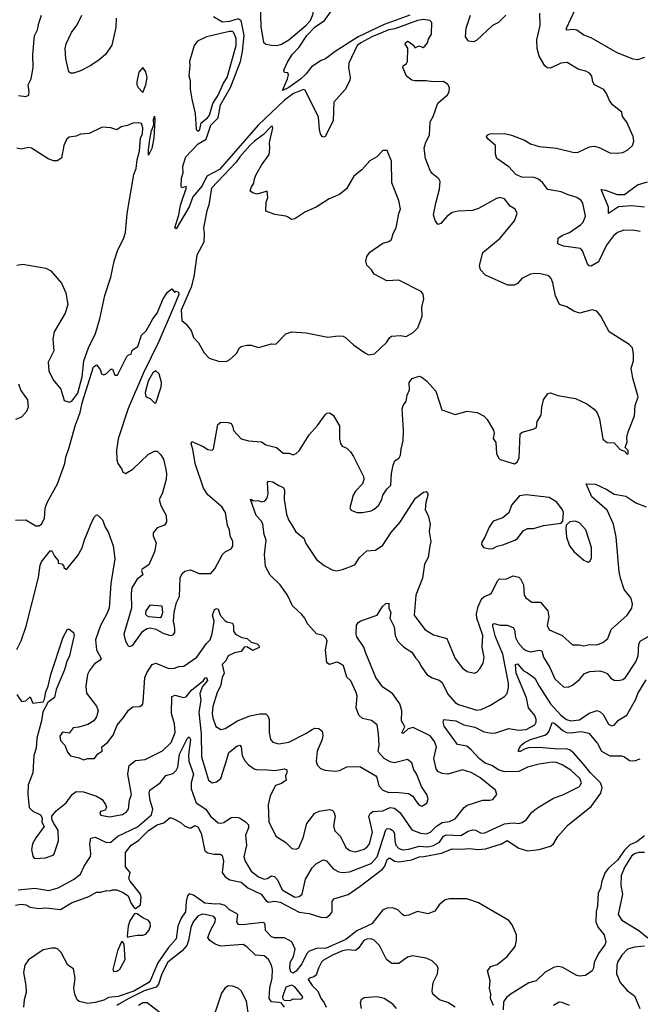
# Model space of a CAD drawing. Extents: x 1690054 to 1842981, y 782881 to 914114.
# Tile 486 of 656: x 1796454 to 1800745, y 833814 to 840625. Entities that reach past the tile are written whole.
import ezdxf

# ---------------------------------------------------------------- set-up
doc = ezdxf.new("R2010")
doc.units = 0

msp = doc.modelspace()

# ---------------------------------------------------------------- linework, layer by layer
at = {"layer": '0CON10XD'}
for points in [[(1798235, 840446.1), (1798265, 840454.7), (1798315, 840484.9), (1798433.2, 840585), (1798465, 840620), (1798481.9, 840665), (1798474.5, 840745), (1798445.6, 840825), (1798392.5, 840905), (1798366.1, 840926.1), (1798345, 840932.5), (1798275, 840920.6), (1798236.4, 840893.6), (1798117.8, 840852.3), (1798098.2, 840835), (1798116, 840735), (1798121.7, 840575), (1798139.1, 840469.1), (1798155, 840455.7), (1798195, 840449.1), (1798235, 840446.1)], [(1799150.4, 840655), (1798975, 840591.7), (1798794.6, 840505.4), (1798634.7, 840405), (1798567.9, 840355), (1798537.8, 840342.2), (1798471.3, 840298.7), (1798435, 840249), (1798395, 840214.1), (1798315, 840155.6), (1798270, 840135), (1798306, 840215), (1798312.5, 840242.5), (1798307, 840257), (1798285, 840260), (1798281.2, 840275), (1798305, 840330), (1798338, 840385), (1798386.2, 840435), (1798440, 840515), (1798496.4, 840575), (1798560.3, 840619.7), (1798608.7, 840685)], [(1800775, 840364), (1800725, 840348.1), (1800695, 840350.6), (1800585, 840395.7), (1800405, 840499.1), (1800355, 840516.6), (1800305, 840551.6), (1800283.8, 840556.2), (1800235, 840553.3), (1800234.4, 840565), (1800293.4, 840695)], [(1796445, 840101.4), (1796497.1, 840092.9), (1796517.3, 840102.7), (1796520, 840125), (1796511.8, 840175), (1796533.8, 840215), (1796545.7, 840295), (1796544.2, 840385), (1796555, 840512.5), (1796575.9, 840554.1), (1796585, 840601.2), (1796604.5, 840655)], [(1796805, 840254), (1796792.5, 840265), (1796772, 840355), (1796767.5, 840425), (1796775, 840456.7), (1796812.2, 840535), (1796851.9, 840588.1), (1796883.8, 840655)], [(1797120, 840635), (1797118.9, 840571.1), (1797090.5, 840449.5), (1797047.8, 840385), (1797003.6, 840346.4), (1796945, 840307.5), (1796875, 840272), (1796825, 840254.2), (1796805, 840254)], [(1797522.3, 838645), (1797415, 838399.2), (1797308.8, 838181.2), (1797203.6, 837936.4), (1797135.2, 837725.2), (1797122.6, 837645), (1797125, 837580), (1797131.5, 837555), (1797160, 837515), (1797166.7, 837495), (1797185, 837486.2), (1797235, 837515.7), (1797345, 837619.2), (1797385, 837640), (1797405, 837640), (1797428.3, 837618.3), (1797447.5, 837585), (1797460.8, 837525), (1797468.1, 837485), (1797465.5, 837444.5), (1797438.9, 837345), (1797417.8, 837305), (1797428.6, 837265), (1797465.8, 837195), (1797468.3, 837151.7), (1797455, 837127.5), (1797405, 837110), (1797376.7, 837075), (1797376.7, 837055), (1797396.2, 837005), (1797386, 836945), (1797345.8, 836855), (1797300.5, 836825), (1797296.5, 836815), (1797304.4, 836785), (1797265.6, 836754.4), (1797230, 836695), (1797225.2, 836655.2), (1797227.6, 836555), (1797174.8, 836375), (1797185, 836326), (1797204.6, 836294.6), (1797215, 836288.6), (1797235, 836298.1), (1797304.7, 836395), (1797335, 836414.4), (1797355, 836417.7), (1797395, 836409), (1797449.8, 836379.8), (1797495.4, 836364.6), (1797515, 836369.4), (1797525.7, 836385), (1797526.7, 836415), (1797516.7, 836465), (1797521.6, 836525), (1797537.5, 836592.5), (1797559.2, 836635), (1797564.4, 836764.4), (1797576, 836795), (1797595, 836810.8), (1797635, 836820), (1797695, 836794.3), (1797775, 836793.8), (1797802.7, 836827.3), (1797856.7, 836925), (1797875, 836943.3), (1797916.4, 836963.6), (1797927.7, 836982.3), (1797928, 837015), (1797910, 837055), (1797904, 837095), (1797890.8, 837125), (1797876.9, 837215), (1797850.6, 837255), (1797755, 837338.9), (1797725.3, 837385), (1797668.1, 837555), (1797652, 837655), (1797638.3, 837691.7), (1797645, 837707.5), (1797722.7, 837672.7), (1797755, 837651.2), (1797785, 837647.5), (1797793.3, 837656.7), (1797823.3, 837825), (1797845, 837841.2), (1797895, 837838.8), (1797915, 837832.5), (1797925.8, 837815.8), (1797932.9, 837782.9), (1797985, 837726.2), (1798035, 837712), (1798125, 837705.4), (1798155, 837683.8), (1798228.8, 837665), (1798275, 837627.1), (1798315, 837625.7), (1798345, 837615.6), (1798365, 837623.3), (1798385, 837642.9), (1798455, 837754.3), (1798512, 837818), (1798565, 837892), (1798577, 837903), (1798595, 837905.8), (1798620.3, 837890.3), (1798664, 837815), (1798664.2, 837725), (1798672.3, 837692.3), (1798682.5, 837675), (1798715, 837660), (1798740, 837635), (1798762.7, 837602.7), (1798800, 837525), (1798831.2, 837465), (1798834, 837445), (1798823.8, 837415), (1798775.9, 837364.1), (1798760, 837335), (1798737.5, 837247.5), (1798745, 837232.5), (1798785, 837216.7), (1798825, 837216.7), (1798885, 837227.5), (1798905, 837238.1), (1798935.8, 837264.2), (1798957.1, 837305), (1798964.8, 837335.2), (1798992.2, 837377.8), (1799020, 837405), (1799024.1, 837485.9), (1799035.5, 837544.5), (1799047, 837573), (1799076.7, 837595), (1799087.5, 837612.5), (1799090.8, 837655), (1799105.4, 837714.6), (1799108.2, 837785), (1799097.6, 837932.4), (1799105, 837956), (1799125.4, 837985), (1799132.2, 838027.8), (1799148.5, 838065), (1799147.5, 838115), (1799167.3, 838142.7), (1799215, 838158), (1799235, 838152), (1799270, 838125), (1799330.8, 838055), (1799372.5, 837925), (1799425, 837908), (1799465, 837894), (1799547, 837917), (1799616.8, 837906.8), (1799665, 837881.2), (1799685, 837860), (1799730, 837785), (1799733.5, 837765), (1799728.3, 837728.3), (1799745, 837700), (1799751.2, 837625), (1799763.3, 837595), (1799775, 837583.3), (1799875, 837552.5), (1799892.5, 837565), (1799906.7, 837595), (1799915, 837760), (1799928.3, 837771.7), (1800005, 837792.5), (1800027.5, 837805), (1800032.5, 837845), (1800060, 837890), (1800064.2, 837945), (1800075.8, 837995), (1800105, 838038), (1800125, 838043.8), (1800175, 838026), (1800297.5, 838005), (1800375, 837966.7), (1800425, 837931.2), (1800446.2, 837905), (1800462, 837865), (1800485, 837723.3), (1800515, 837700), (1800565, 837698.8), (1800605, 837652.5), (1800635, 837640), (1800655, 837620), (1800660, 837625), (1800660, 837645), (1800640, 837665), (1800653.3, 837705), (1800651.2, 837735), (1800660, 837775), (1800703.8, 837885), (1800710, 837955), (1800731.2, 838015), (1800694.2, 838145), (1800682.9, 838215), (1800698.8, 838265), (1800698.3, 838311.7), (1800690, 838355), (1800667.3, 838377.3), (1800530, 838465), (1800472.9, 838575), (1800445, 838607.5), (1800413.2, 838616.8), (1800325, 838594), (1800285, 838609.2), (1800238, 838638), (1800185.6, 838655.6), (1800158.6, 838715), (1800140, 838805), (1800128, 838835), (1800112.1, 838852.1), (1800055, 838867.9), (1800015, 838868.8), (1799985, 838863.5), (1799926.4, 838833.6), (1799895, 838800.6), (1799875, 838789.4), (1799828.7, 838788.7), (1799675, 838857.3), (1799639.5, 838895), (1799633.3, 838925), (1799655.6, 839015), (1799775, 839114), (1799875, 839233.3), (1799893.1, 839285), (1799879.2, 839315), (1799844.2, 839335), (1799805, 839385.8), (1799774.5, 839395.5), (1799751.7, 839388.3), (1799625, 839318.1), (1799585, 839304.3), (1799485, 839300), (1799445, 839291.4), (1799406.2, 839263.8), (1799365, 839213.8), (1799345, 839207.5), (1799326.7, 839235), (1799316, 839275), (1799330, 839355), (1799356.7, 839453.3), (1799362, 839505), (1799351.2, 839525), (1799305, 839561.2), (1799292.3, 839582.3), (1799259.2, 839665), (1799251.5, 839735), (1799262.7, 839777.3), (1799288.1, 839825), (1799291.7, 839918.3), (1799313.3, 839955), (1799345, 840046.7), (1799412, 840105), (1799424.2, 840125.8), (1799425.8, 840155), (1799415, 840176.2), (1799385, 840197.5), (1799315, 840194.2), (1799265, 840202.2), (1799185, 840200.6), (1799165, 840205.7), (1799129.2, 840235), (1799101.9, 840295), (1799104.5, 840305), (1799127.9, 840322.1), (1799134.1, 840335), (1799136.8, 840426.8), (1799118, 840455), (1799120.8, 840465), (1799135, 840475.8), (1799145, 840472.5), (1799178.8, 840445), (1799185, 840430), (1799215, 840444.2), (1799243.1, 840433.1), (1799255, 840441.1), (1799273.5, 840465), (1799279.8, 840490.2), (1799301.6, 840525), (1799302.5, 840605), (1799289.6, 840619.6), (1799245, 840625.2), (1799205, 840618.7), (1799047.8, 840562.2), (1799005, 840555.5), (1798888, 840505), (1798812.9, 840465), (1798787.5, 840445), (1798729.5, 840325), (1798726.6, 840293.4), (1798737.9, 840225), (1798735.6, 840205), (1798705, 840142.5), (1798626.7, 840055), (1798620.5, 839925), (1798565, 839817.5), (1798555, 839812.5), (1798545, 839817.5), (1798534.2, 839834.2), (1798525.8, 839865), (1798520.6, 839950.6), (1798426.9, 840136.9), (1798415, 840141.5), (1798346.2, 840115), (1798285, 840067.1), (1798103.1, 839895), (1797835, 839588.2), (1797748.8, 839541.2), (1797714.8, 839475), (1797650.5, 839399.5), (1797625, 839329.4), (1797535, 839177.5), (1797527.5, 839185), (1797554.1, 839275.9), (1797565, 839342.5), (1797606.7, 839465), (1797605, 839470), (1797575, 839462.5), (1797570.7, 839470.7), (1797572.3, 839527.7), (1797583.8, 839565), (1797582.3, 839612.3), (1797603.4, 839675), (1797687.5, 839765), (1797742.1, 839797.9), (1797775, 839894.1), (1797826.2, 839945), (1797843.2, 840035), (1797911, 840155), (1797979.4, 840335), (1797994.1, 840405), (1798005.4, 840515), (1797985, 840618.1), (1797965, 840629.6), (1797905, 840612.6), (1797855, 840608.6), (1797793.8, 840645)], [(1799816.2, 840655), (1799764.3, 840605.7), (1799724, 840585), (1799615, 840482), (1799595, 840471.4), (1799556.8, 840476.8), (1799535.6, 840505.6), (1799540, 840565), (1799570.6, 840655)], [(1800745, 839158.6), (1800705, 839165.7), (1800632.1, 839167.9), (1800587.2, 839152.8), (1800559.8, 839130.2), (1800510.5, 839065), (1800455, 838950), (1800405, 838919.2), (1800392.4, 838922.4), (1800380, 838935), (1800345.4, 839025), (1800331.5, 839041.5), (1800215, 839057.8), (1800175.8, 839075), (1800177.6, 839112.4), (1800206, 839134), (1800255, 839153.1), (1800330.5, 839205), (1800349.6, 839225), (1800366.5, 839265), (1800346.7, 839355), (1800335, 839374.2), (1800305.8, 839395.8), (1800245, 839413.3), (1800198.8, 839435), (1800105, 839449.5), (1800069.4, 839499.4), (1800041.9, 839521.9), (1800012, 839532), (1799925, 839536.4), (1799884.4, 839555), (1799835, 839605.8), (1799753.3, 839665), (1799743.8, 839695), (1799743.3, 839755), (1799690, 839800), (1799681.2, 839815), (1799686.2, 839825), (1799705.5, 839834.5), (1799805, 839836.5), (1799855.3, 839825.3), (1799945, 839790.9), (1799985, 839766.9), (1800045, 839748.6), (1800166.4, 839736.4), (1800287.1, 839707.1), (1800315, 839707.5), (1800394.2, 839745.8), (1800425, 839749.2), (1800460.9, 839740.9), (1800535, 839704), (1800585, 839700.8), (1800625, 839705.8), (1800658.8, 839725), (1800691.2, 839755), (1800701.2, 839785), (1800696.4, 839816.4), (1800652.5, 839915), (1800622.5, 839955), (1800617.5, 839985), (1800553.8, 840035), (1800531.2, 840065), (1800511.2, 840115), (1800492.7, 840142.7), (1800428, 840175), (1800417.5, 840195), (1800410.8, 840235), (1800394.5, 840254.5), (1800368.3, 840268.3), (1800315, 840282.5), (1800238.9, 840328.9), (1800195, 840324.5), (1800125, 840290), (1800102, 840292), (1800084.2, 840305), (1800045, 840372.5), (1800031.4, 840425), (1800028.9, 840485), (1800052.9, 840585), (1800049.7, 840669.7)], [(1797685, 839854), (1797700, 839865), (1797709.6, 839910.4), (1797751.5, 839945), (1797766.5, 839965), (1797789, 840045), (1797825, 840102.5), (1797861.9, 840185), (1797888.8, 840225), (1797951.6, 840445), (1797951.2, 840495), (1797935, 840533.8), (1797925, 840542.1), (1797905, 840542.7), (1797745.8, 840505), (1797683.4, 840476.6), (1797660, 840445), (1797628.8, 840335), (1797631.2, 840305), (1797623.6, 840236.4), (1797632, 840205), (1797632.5, 840145), (1797642.9, 840075), (1797666.1, 839976.1), (1797673.8, 839865), (1797685, 839854)], [(1797305, 840120), (1797325, 840173.3), (1797335.2, 840225), (1797325, 840263.8), (1797305, 840293.3), (1797278.3, 840261.7), (1797263.3, 840195), (1797263.3, 840175), (1797272.5, 840155), (1797305, 840120)], [(1797345, 839687.5), (1797343.8, 839725), (1797353.4, 839795), (1797365, 839856.7), (1797381.7, 839898.3), (1797378.8, 839935), (1797385, 839957.5), (1797389.2, 839935), (1797382, 839805), (1797367, 839733), (1797345, 839687.5)], [(1796435, 838926.7), (1796475, 838934.4), (1796635, 838906), (1796668.3, 838888.3), (1796742.1, 838802.1), (1796773.1, 838735), (1796786.9, 838655), (1796768.1, 838595), (1796692.5, 838465), (1796683.1, 838415), (1796690, 838335), (1796650, 838255), (1796654.3, 838195), (1796684.3, 838134.3), (1796738.3, 838068.3), (1796761.4, 837991.4), (1796795, 837980), (1796815, 837986.7), (1796855, 838041.9), (1796885.7, 838155), (1796897.5, 838265), (1796928.5, 838355), (1796977, 838455), (1797007.4, 838555), (1797042.9, 838717.1), (1797085, 838843.6), (1797107.5, 838955), (1797129.5, 839025), (1797173.1, 839115), (1797185, 839153.6), (1797197.3, 839285), (1797243.1, 839555), (1797258, 839595), (1797265.5, 839655), (1797282.3, 839715), (1797288.5, 839805), (1797302.6, 839835), (1797305, 839877.5), (1797295, 839906.7), (1797275, 839912), (1797235, 839909.2), (1797198.3, 839891.7), (1797155, 839884.4), (1797125, 839861.9), (1797085, 839876.2), (1797025, 839881.4), (1796935, 839837.8), (1796875, 839832.5), (1796845, 839820), (1796795, 839811.2), (1796778, 839795), (1796760, 839755), (1796742.2, 839667.8), (1796711.7, 839648.3), (1796688.3, 839648.3), (1796651.1, 839661.1), (1796535, 839735.5), (1796515, 839740), (1796465, 839730), (1796434.4, 839735.6)], [(1797835, 838260), (1797885, 838262.9), (1797906.4, 838273.6), (1797952.5, 838315), (1797974.3, 838355.7), (1797985, 838363.8), (1798025, 838373.3), (1798055, 838373.3), (1798105, 838356.7), (1798195, 838382.5), (1798225, 838380), (1798295, 838452.5), (1798335, 838466.7), (1798435, 838458.8), (1798585, 838429.2), (1798655, 838438.8), (1798690, 838435), (1798707.3, 838427.3), (1798764.2, 838374.2), (1798845, 838317.5), (1798865, 838307.5), (1798906.1, 838313.9), (1798993.3, 838395), (1799010, 838425), (1799024.1, 838435.9), (1799085, 838440.8), (1799125, 838432.9), (1799175, 838460), (1799207.7, 838492.3), (1799236.1, 838573.9), (1799234.3, 838635.7), (1799248.6, 838695), (1799244, 838725), (1799230, 838745), (1799075, 838824), (1798991.2, 838818.8), (1798905, 838863.8), (1798886.2, 838895), (1798855, 838926.7), (1798847.5, 838955), (1798855, 838986.7), (1798875, 839016.2), (1798965, 839078.8), (1799005, 839090), (1799023.8, 839105), (1799035.7, 839145), (1799057.5, 839185), (1799075.4, 839285), (1799086.2, 839315), (1799074.4, 839374.4), (1799025.8, 839495.8), (1799023.8, 839645), (1798995, 839720), (1798965, 839720), (1798924.1, 839675.9), (1798875, 839647.5), (1798820, 839585), (1798765, 839543.3), (1798713.8, 839455), (1798665, 839416.2), (1798593.3, 839385), (1798503.2, 839326.8), (1798425, 839292.5), (1798355, 839246.2), (1798333.6, 839243.6), (1798305, 839260), (1798295, 839266.2), (1798217.3, 839277.3), (1798155, 839300), (1798157, 839363), (1798170, 839395), (1798165, 839437.5), (1798095, 839418.8), (1798065, 839426.7), (1798048.3, 839438.3), (1798053.3, 839465), (1798073.3, 839495), (1798076.7, 839525), (1798088.6, 839555), (1798125, 839618), (1798178.8, 839691.2), (1798183.8, 839735), (1798180, 839775), (1798203.3, 839873.3), (1798202.5, 839885), (1798195, 839888.8), (1798139.5, 839830.5), (1798076.7, 839785), (1798045, 839753.5), (1797975, 839677.2), (1797951.2, 839638.8), (1797780.7, 839459.3), (1797762.5, 839345), (1797747.8, 839302.2), (1797724.1, 839185.9), (1797728.7, 839148.7), (1797726.7, 839085), (1797679.4, 838995), (1797658.4, 838845), (1797638.3, 838775), (1797571.1, 838615), (1797574.2, 838545), (1797601.7, 838521.7), (1797640, 838475), (1797655, 838427.5), (1797690.5, 838390.5), (1797730.3, 838320.3), (1797764.3, 838284.3), (1797835, 838260)], [(1800775, 839328.6), (1800683.5, 839336.5), (1800595, 839331.3), (1800524.5, 839284.5), (1800525, 839328.8), (1800475, 839450), (1800504.1, 839445.9), (1800585.8, 839415.8), (1800635, 839416), (1800725, 839482.5), (1800795, 839502.5)], [(1796425, 837162.5), (1796495, 837165.7), (1796565, 837122.8), (1796587, 837123), (1796604.7, 837135.3), (1796624.5, 837175), (1796630.8, 837245), (1796642.5, 837285), (1796715, 837414.4), (1796764.8, 837555), (1796772.1, 837597.9), (1796796.7, 837666.7), (1796837.4, 837815), (1796871.4, 837908.6), (1796886.5, 837975), (1796965, 838222.5), (1796985, 838237.5), (1797010, 838205), (1797020, 838175), (1797035, 838167.5), (1797055, 838177.5), (1797085, 838207.5), (1797095, 838207.5), (1797112.5, 838165), (1797130, 838165), (1797194.5, 838295.5), (1797205, 838306.2), (1797225, 838310), (1797232, 838338), (1797270, 838365), (1797296.9, 838443.1), (1797328, 838472), (1797373.5, 838555), (1797404.8, 838595.2), (1797445.5, 838695), (1797475, 838740.8), (1797505, 838762.5), (1797525, 838740), (1797535, 838747.5), (1797550.7, 838740.7), (1797555, 838723.3), (1797522.3, 838645)], [(1797395, 837973.3), (1797432, 838085), (1797434.3, 838115), (1797418.5, 838175), (1797395, 838195.5), (1797375, 838182.9), (1797342.2, 838125), (1797321.8, 838045), (1797326, 838016), (1797355, 838004), (1797385, 837973.8), (1797395, 837973.3)], [(1796446.5, 838105), (1796460.7, 838060.7), (1796508.1, 837995), (1796513.1, 837945), (1796501.1, 837915), (1796465.8, 837875), (1796425, 837860)], [(1796435, 836268.6), (1796465, 836328.5), (1796499.1, 836430.9), (1796583, 836767), (1796595, 836852.5), (1796604.3, 836875), (1796665, 836950), (1796675, 836950), (1796693.9, 836913.9), (1796720, 836885), (1796720, 836865), (1796745, 836860), (1796760, 836845), (1796760, 836835), (1796773, 836823), (1796780, 836825), (1796855, 836919.2), (1796885, 836971.1), (1796902.1, 837027.9), (1796955, 837156), (1796970, 837185), (1796985, 837198.8), (1796995, 837196.7), (1797026.7, 837165), (1797044, 837115), (1797065, 837083.3), (1797099.1, 836985), (1797110.6, 836895), (1797084.6, 836725), (1797071.3, 836555), (1797055, 836510.8), (1797012.7, 836435), (1796978.7, 836335), (1796985, 836266.2), (1797016, 836205), (1797010, 836195), (1796971, 836169), (1796937.2, 836122.8), (1796923.5, 836095), (1796910, 836015), (1796916.6, 835966.6), (1796985.5, 835875.5), (1796996.8, 835843.2), (1796985, 835803.3), (1796965.5, 835774.5), (1796925, 835749.4), (1796861.7, 835731.7), (1796823.9, 835726.1), (1796795, 835690), (1796755, 835696.7), (1796745, 835690), (1796731.9, 835668.1), (1796735, 835640), (1796766.1, 835606.1), (1796785, 835557.5), (1796805, 835533.8), (1796865, 835518.8), (1796894.1, 835504.1), (1796925, 835514), (1796971.2, 835515), (1796993, 835547), (1797023.1, 835565), (1797021.2, 835595), (1797060.8, 835625), (1797101.1, 835675), (1797126.9, 835745), (1797172.2, 835797.7), (1797205, 835848.8), (1797235, 835871.2), (1797285, 835873.3), (1797302.3, 835887.7), (1797308, 835905), (1797320, 836075), (1797332.6, 836107.4), (1797369.2, 836165), (1797395, 836173.3), (1797485, 836137.8), (1797525, 836138.6), (1797555, 836151.1), (1797587.6, 836152.4), (1797678.5, 836215), (1797745, 836308.8), (1797769.6, 836335), (1797784.2, 836375.8), (1797797.5, 836465), (1797787.5, 836505), (1797801.1, 836545), (1797815, 836553.1), (1797826.7, 836546.7), (1797839.5, 836505), (1797875, 836467.5), (1797885, 836460), (1797925, 836451.2), (1797932, 836432), (1797932.7, 836395), (1797945, 836374.4), (1797990.7, 836350.7), (1798025.5, 836345.5), (1798055, 836320), (1798095, 836308.6), (1798107.8, 836295), (1798108.5, 836281.5), (1798065, 836262.1), (1798025, 836286.2), (1798005.4, 836284.6), (1797984, 836255), (1797938, 836245), (1797895.8, 836225), (1797879.8, 836190.2), (1797853.3, 836165), (1797868.2, 836105), (1797854.7, 836075), (1797842.7, 836015), (1797819.9, 835970.1), (1797790, 835875), (1797784.7, 835825), (1797788.2, 835795), (1797810, 835735), (1797845, 835715.8), (1797875, 835721.9), (1797960, 835775), (1798045, 835809.5), (1798115, 835823.3), (1798155, 835822.5), (1798170, 835810), (1798178.6, 835785), (1798179.2, 835695), (1798188.8, 835645), (1798205, 835628), (1798245, 835616.9), (1798315, 835628.5), (1798432.7, 835687.3), (1798475, 835715.7), (1798495, 835724), (1798521.7, 835721.7), (1798544.1, 835704.1), (1798550, 835675), (1798544.4, 835645.6), (1798510, 835565), (1798503.3, 835495), (1798511.7, 835471.7), (1798534.2, 835444.2), (1798565, 835432.9), (1798635, 835427.5), (1798665, 835432.5), (1798715.9, 835455.9), (1798805, 835460), (1798916.7, 835395), (1798924.1, 835384.1), (1798936, 835325), (1798965, 835294.3), (1799005, 835280), (1799055, 835282), (1799141.7, 835271.7), (1799173, 835253), (1799192.3, 835222.3), (1799215, 835192), (1799235, 835184.3), (1799270, 835205), (1799278, 835235), (1799269.2, 835265), (1799231.8, 835321.8), (1799197.8, 835407.8), (1799179.2, 835435), (1799165.7, 835485), (1799135, 835507.1), (1799045, 835484.5), (1799015, 835491.1), (1798975, 835514), (1798937.5, 835555), (1798932.9, 835565), (1798939.4, 835605), (1798935.6, 835685), (1798925, 835746.7), (1798886.6, 835776.6), (1798825, 835790), (1798798.2, 835815), (1798780.6, 835865), (1798786.7, 835945), (1798781.3, 835971.3), (1798742.3, 836052.3), (1798715, 836076.7), (1798692.9, 836155), (1798666, 836175), (1798645, 836181.1), (1798595, 836163.9), (1798577.1, 836177.1), (1798569.2, 836265), (1798580, 836325), (1798572.7, 836345), (1798552, 836365), (1798505, 836375.6), (1798443.8, 836445), (1798425.4, 836485), (1798405, 836511.5), (1798339.6, 836569.6), (1798305.3, 836645), (1798255, 836716.4), (1798185, 836782.5), (1798153.5, 836843.5), (1798145.6, 836924.4), (1798157.5, 837025), (1798144.5, 837064.5), (1798134.4, 837135), (1798125.3, 837155.3), (1798088.1, 837195), (1798050, 837305), (1798055, 837307.5), (1798067, 837297), (1798105, 837298.8), (1798125, 837290), (1798145, 837293.3), (1798155, 837302.5), (1798165, 837317.5), (1798170.8, 837345), (1798166.2, 837423.8), (1798175, 837433.3), (1798205, 837429.2), (1798245, 837402), (1798275, 837390), (1798283.8, 837373.8), (1798281.5, 837305), (1798298.2, 837205), (1798312.9, 837165), (1798333.3, 837133.3), (1798362.9, 837082.9), (1798417.5, 837037.5), (1798431.7, 837001.7), (1798505, 836890.3), (1798558.3, 836848.3), (1798615, 836818.5), (1798645, 836813.5), (1798685, 836821.1), (1798770, 836855), (1798804, 836905), (1798855, 836951.2), (1798915, 836956), (1798965, 836990.6), (1799020, 837075), (1799082.4, 837147.6), (1799191.1, 837315), (1799245, 837355.8), (1799265, 837361.2), (1799275, 837347.5), (1799275.6, 837335), (1799261.9, 837285), (1799257.1, 837235), (1799277.5, 837195), (1799290.8, 837135), (1799284.4, 837085), (1799297.1, 837015), (1799290.6, 836985)], [(1799290.6, 836985), (1799278.2, 836905), (1799252.4, 836857.6), (1799238.9, 836761.1), (1799191.8, 836645), (1799181.9, 836505), (1799255, 836407.5), (1799315, 836369.4), (1799407.5, 836345), (1799464.2, 836205), (1799515, 836140), (1799547.3, 836117.3), (1799596.1, 836103.9), (1799615, 836112.5), (1799636.2, 836135), (1799657.3, 836172.7), (1799665.6, 836215), (1799652.5, 836285), (1799656.9, 836365), (1799615.7, 836485.7), (1799611.8, 836515), (1799622.9, 836565), (1799648.5, 836621.5), (1799665.6, 836635.6), (1799701.6, 836648.4), (1799715, 836659.4), (1799758.9, 836745), (1799772.2, 836757.8), (1799815, 836755.2), (1799865, 836778.2), (1799905, 836769.4), (1799917.6, 836757.6), (1799936.4, 836716.4), (1799942, 836645), (1799954, 836625), (1799995, 836596.7), (1800055, 836596.7), (1800106.4, 836536.4), (1800113.6, 836495), (1800100.6, 836435), (1800115, 836404.3), (1800205, 836364.4), (1800275, 836300.6), (1800321.2, 836301.2), (1800355, 836294.2), (1800395.9, 836304.1), (1800445, 836301.4), (1800485, 836316), (1800521.2, 836345), (1800544.4, 836405.6), (1800654.5, 836505.5), (1800686.7, 836555), (1800690, 836585), (1800680.4, 836625), (1800633.3, 836683.3), (1800608.2, 836761.8), (1800598.4, 836805), (1800578, 837045), (1800560, 837135), (1800515, 837232.2), (1800409.4, 837325), (1800370, 837415), (1800435, 837411.2), (1800513.3, 837375), (1800563.6, 837343.6), (1800645, 837329.4), (1800715, 837282.9), (1800786.2, 837256.2)], [(1799705, 836963.8), (1799725, 836966.7), (1799756.1, 836983.9), (1799795, 836991.4), (1799877.5, 837025), (1799895, 837037.1), (1799935, 837088.8), (1799965, 837106.2), (1800006.4, 837106.4), (1800075, 837125.8), (1800197, 837143), (1800210, 837155), (1800213.3, 837215), (1800206, 837235), (1800167.2, 837287.2), (1800115, 837320.8), (1799955, 837338.8), (1799909.3, 837330.7), (1799854.3, 837265.7), (1799835.9, 837214.1), (1799795, 837178.8), (1799727.5, 837155), (1799700, 837115), (1799670, 837045), (1799648.3, 837011.7), (1799647.5, 836995), (1799660, 836975), (1799705, 836963.8)], [(1800385, 836873.3), (1800399.3, 836880.7), (1800408.3, 836901.7), (1800408, 836975), (1800367.5, 837095), (1800325, 837143.8), (1800295, 837156.7), (1800258.3, 837151.7), (1800232.5, 837127.5), (1800230, 837105), (1800233.8, 837045), (1800256.1, 836986.1), (1800286.7, 836945), (1800355, 836886.7), (1800385, 836873.3)], [(1796435, 835957.5), (1796453.9, 835923.9), (1796469.3, 835909.3), (1796495, 835913.3), (1796525, 835940), (1796545, 835897.5), (1796615, 835907.5), (1796625.7, 835924.3), (1796633.5, 835975), (1796650.7, 836015), (1796668.7, 836095), (1796755, 836353.5), (1796785, 836408.8), (1796795, 836410), (1796825.6, 836385), (1796829.5, 836365), (1796823.6, 836336.4), (1796797.3, 836225), (1796778.6, 836185), (1796763.4, 836126.6), (1796705, 835992.5), (1796694.1, 835935.9), (1796647.4, 835902.6), (1796613.5, 835836.5), (1796605.3, 835775.3), (1796572.2, 835655), (1796566.8, 835585), (1796551.9, 835535), (1796545.5, 835414.5), (1796512.8, 835332.7), (1796509.4, 835265), (1796518.8, 835175), (1796545, 835151.2), (1796596.7, 835125), (1796610, 835105), (1796606.2, 835075), (1796623.3, 835045), (1796564.2, 834965), (1796542.5, 834925), (1796535.8, 834885), (1796545, 834840), (1796553.3, 834825), (1796562.3, 834822.3), (1796632.1, 834827.9), (1796684.2, 834845.8), (1796692, 834855), (1796721.9, 834945), (1796719.7, 835019.7), (1796690, 835065), (1796676.7, 835095), (1796676.2, 835115), (1796706.5, 835153.5), (1796775, 835206.9), (1796816.9, 835265), (1796845, 835285.4), (1796895, 835284.4), (1796984.3, 835254.3), (1797025, 835230), (1797047, 835197), (1797053.3, 835175), (1797043.6, 835156.4), (1797012, 835148), (1797007.7, 835135), (1797015, 835123.2), (1797075, 835110), (1797165, 835126.7), (1797191.4, 835145), (1797205.6, 835165), (1797213.6, 835226.4), (1797226.7, 835265), (1797200.4, 835405), (1797209.5, 835465), (1797255, 835501.5), (1797322, 835508), (1797441.7, 835568.3), (1797500.7, 835625), (1797528.4, 835695), (1797524.6, 835754.6), (1797502.8, 835825), (1797506.8, 835943.2), (1797528.5, 835951.5), (1797585, 835936.8), (1797605, 835940), (1797642.7, 835987.3), (1797724, 836055), (1797735, 836072), (1797745, 836074.3), (1797752.1, 836055), (1797718.3, 836011.7), (1797699.3, 835965), (1797705.3, 835914.8), (1797693, 835835), (1797708.3, 835685), (1797710.6, 835525), (1797760, 835365), (1797785, 835346.2), (1797815, 835353.8), (1797845, 835376.7), (1797886.5, 835506.5), (1797900, 835555), (1797955, 835600.4), (1797975, 835606.9), (1797984.6, 835594.6), (1797993, 835533), (1798013.8, 835495), (1798035, 835470.5), (1798075, 835443.5), (1798096.9, 835436.9), (1798145, 835439.1), (1798215, 835432.3), (1798285, 835442.9), (1798300, 835435), (1798301.1, 835415), (1798291.8, 835395), (1798295.4, 835365), (1798265, 835342.6), (1798223.3, 835326.7), (1798184.7, 835255.3), (1798172.9, 835195), (1798177.5, 835077.5), (1798225, 834976.2), (1798293.4, 834933.4), (1798335, 834891.2), (1798365, 834886.2), (1798384.1, 834895.9), (1798413.1, 834965), (1798439.5, 835065), (1798495, 835136.5), (1798525, 835150.4), (1798595, 835160.8), (1798615.6, 835155.6), (1798626.2, 835145), (1798634, 835115), (1798622.4, 835047.6), (1798632.5, 835015), (1798671.5, 834975), (1798709.3, 834899.3), (1798737.3, 834877.3), (1798775, 834869.5), (1798835, 834887.1), (1798859.6, 834905), (1798871.8, 834925), (1798892.4, 835005), (1798866.8, 835115), (1798876.3, 835133.7), (1798895, 835146.8), (1798965, 835151.7), (1799015, 835175.2), (1799045, 835171.8), (1799085, 835137.5), (1799165, 835020), (1799225, 834999.1), (1799265, 834994), (1799295, 835004.6), (1799335, 835045.9), (1799375, 835071.9), (1799425, 835079.2), (1799465, 835097.5), (1799526.4, 835175), (1799547.9, 835192.1), (1799655, 835225.6), (1799705, 835225.8), (1799725, 835232), (1799753.8, 835265), (1799744, 835295), (1799635, 835382.9), (1799575, 835417.1), (1799515, 835435.4), (1799415, 835405.5), (1799375, 835411.5), (1799345.3, 835425.3), (1799333.7, 835443.6), (1799316.7, 835515), (1799334.6, 835595), (1799321.9, 835631.9), (1799291.9, 835671.9), (1799175, 835728.5), (1799140, 835720), (1799105, 835686.9), (1799095, 835692.5), (1799115.9, 835734.1), (1799093.8, 835775), (1799095.4, 835845), (1799081.7, 835891.7), (1799030.6, 835965), (1798965, 836008.9), (1798916.8, 836075), (1798847.9, 836242.1), (1798832.8, 836285), (1798785, 836356.7), (1798780, 836375), (1798782.7, 836437.3), (1798794.6, 836455.4), (1798812.8, 836467.2), (1798925, 836506.7), (1798961.2, 836565), (1798985, 836586), (1799005, 836590), (1799007.1, 836555), (1799019.6, 836525), (1799013.3, 836485), (1799043.8, 836425), (1799050, 836365), (1799065, 836329.2), (1799107.8, 836287.8), (1799165, 836250.8), (1799190.2, 836210.2), (1799214.3, 836185), (1799226.9, 836155), (1799268.6, 836095), (1799305, 836072.9), (1799355.3, 836055.3), (1799375, 836040.4), (1799415, 835959.1), (1799465, 835902.5), (1799488.9, 835888.9), (1799615, 835847.7), (1799645, 835853.5), (1799705, 835880.5), (1799776.1, 835923.9), (1799807, 835943), (1799824.4, 835965), (1799834.6, 836005), (1799833.3, 836035), (1799795.2, 836235), (1799744.2, 836355), (1799725, 836430), (1799725.8, 836444.2), (1799735, 836449.2), (1799775, 836437.5), (1799825, 836436.4), (1799865, 836419.4), (1799874.6, 836404.6), (1799882.5, 836352.5), (1799901.2, 836315), (1799935, 836275.5), (1799955, 836261.8), (1799985, 836252.5), (1800045, 836263.2), (1800065, 836258.1), (1800075, 836214.4), (1800120, 836145), (1800155, 836066.2), (1800215, 836010.6), (1800245, 836008.1), (1800275, 836022.2), (1800325, 836060), (1800358.1, 836101.9), (1800395, 836116.9), (1800465, 836120), (1800495, 836112.5), (1800515, 836101.4), (1800540.2, 836070.2)], [(1797425, 836490), (1797435, 836496.7), (1797442.9, 836525), (1797437.9, 836567.9), (1797353.3, 836575), (1797326.7, 836535), (1797324, 836515), (1797328.8, 836505), (1797345, 836496.2), (1797425, 836490)], [(1800540.2, 836070.2), (1800565, 836056.7), (1800595, 836053.1), (1800625, 836061.4), (1800642.5, 836075), (1800715, 836182.5), (1800729.7, 836225), (1800734.5, 836305), (1800744.4, 836325), (1800805, 836359.5)], [(1797623.5, 835495), (1797654.8, 835405), (1797639.8, 835345), (1797638.3, 835305), (1797675, 835208.7), (1797740.4, 835165), (1797772.3, 835115), (1797825, 835069.5), (1797845, 835066.5), (1797865, 835072.5), (1797915, 835107.3), (1797955, 835108.5), (1797973.4, 835103.4), (1798015.6, 835075.6), (1798035.3, 835055), (1798036.5, 835035), (1798015.9, 834985), (1798021.8, 834915), (1798003.1, 834835), (1798013.1, 834805), (1798053.8, 834735), (1798105, 834695.4), (1798145, 834679.6), (1798165, 834683.5), (1798195, 834703.1), (1798215, 834698.5), (1798235.2, 834675.2), (1798269.2, 834605), (1798355, 834555.3), (1798385, 834558.8), (1798406.9, 834575), (1798430.9, 834679.1), (1798475, 834758.5), (1798505, 834787.3), (1798555, 834814.4), (1798575, 834805.7), (1798622.2, 834752.2), (1798660.8, 834730.8), (1798685, 834726.4), (1798735, 834730), (1798885, 834788.1), (1798925.6, 834834.4), (1798985, 835021.2), (1798995, 835030), (1799015, 835028.8), (1799035, 835013.3), (1799044.3, 834994.3), (1799047, 834945), (1799055.3, 834915), (1799075, 834891.9), (1799103.4, 834883.4), (1799145, 834887.9), (1799215, 834907.1), (1799275, 834904.1), (1799315, 834911.6), (1799355.4, 834934.6), (1799383.8, 834976.2), (1799403.3, 834986.7), (1799505, 834981.3), (1799555, 835011.3), (1799585, 835021.8), (1799605, 835019.5), (1799645, 834998.2), (1799669.5, 835000.5), (1799805, 835062.3), (1799865, 835070), (1799905.5, 835064.5), (1799929.1, 835070.9), (1799958.3, 835091.7), (1799995, 835144), (1800035, 835172.5), (1800145, 835240), (1800215, 835266.5), (1800325, 835320.5), (1800339.1, 835345), (1800326.4, 835375), (1800265, 835433.6), (1800205, 835470.8), (1800165, 835486), (1800135, 835488.2), (1800044.5, 835475.5), (1799965, 835454.3), (1799905.4, 835424.6), (1799805, 835423.3), (1799765, 835435.2), (1799718.8, 835465), (1799672.1, 835482.1), (1799632.3, 835512.3), (1799575.4, 835575), (1799545, 835600), (1799480.6, 835610.6), (1799388.7, 835738.7), (1799381.3, 835765), (1799385.6, 835784.4), (1799468.8, 835775), (1799525, 835747.2), (1799601.8, 835731.8), (1799665, 835700), (1799715, 835690), (1799745, 835690.9), (1799835, 835722.5), (1799905, 835711.1), (1799955, 835715.4), (1800015, 835746.9), (1800024.5, 835765), (1800023.8, 835785), (1800015, 835812.5), (1799972.2, 835865), (1799958, 835935), (1799886.6, 836105), (1799882.2, 836165), (1799895, 836168.9), (1799933.9, 836123.9), (1799965, 836107.9), (1800015, 836069.1), (1800044.8, 836014.8), (1800125, 835893.1), (1800195, 835813.5), (1800235, 835784.7), (1800265, 835775.3), (1800325, 835782.8), (1800392.4, 835827.6), (1800446.1, 835846.1), (1800467.3, 835837.3), (1800488.3, 835818.3), (1800525, 835752.5), (1800545, 835740.8), (1800565, 835744.2), (1800595, 835780), (1800651.4, 835815), (1800713.8, 835925), (1800727.5, 835965), (1800785, 836058.6)], [(1796425, 834500.8), (1796463.4, 834506.6), (1796495, 834501.2), (1796525.3, 834485.3), (1796585, 834476.2), (1796635, 834480.4), (1796735, 834471.1), (1796811.2, 834515), (1796930.7, 834559.3), (1796985, 834588.9), (1797015, 834589.5), (1797055, 834602.5), (1797075, 834598.8), (1797095, 834606.7), (1797122.5, 834605), (1797165, 834589.2), (1797204, 834565), (1797223.1, 834515), (1797245, 834482.5), (1797255, 834477.5), (1797288.2, 834501.8), (1797293.8, 834555), (1797288, 834575), (1797217.1, 834665), (1797207.8, 834685), (1797217.1, 834725), (1797185.8, 834765), (1797184.3, 834865), (1797223.5, 834915), (1797275, 834947.1), (1797345, 835016.8), (1797403.8, 835055), (1797450.9, 835069.1), (1797495, 835105.7), (1797525, 835095.7), (1797570, 835070), (1797595, 835045.8), (1797625, 835034.4), (1797640, 835035), (1797665, 835052), (1797685, 835042.5), (1797708.2, 834998.2), (1797732.8, 834875), (1797755, 834861.6), (1797795, 834852.9), (1797842.5, 834852.5), (1797854.6, 834844.6), (1797863.7, 834805), (1797854.8, 834724.8), (1797875, 834695.5), (1797907.5, 834675), (1797985, 834659), (1798031, 834621), (1798123.1, 834575), (1798155, 834532.2), (1798175, 834521.1), (1798215, 834527.4), (1798255, 834521.6), (1798385, 834451.9), (1798455, 834441.6), (1798535, 834417.6), (1798575, 834414.6), (1798600.8, 834435), (1798614.4, 834455), (1798614.4, 834525), (1798626.4, 834543.6), (1798725, 834574.4), (1798808.7, 834631.3), (1798961.2, 834748.8), (1798979.2, 834770.8), (1798994, 834815), (1799005, 834825.4), (1799015, 834825.4), (1799045, 834803.2), (1799075, 834798.8), (1799165, 834813.8), (1799215, 834833.3), (1799247.4, 834837.4), (1799371.1, 834858.9), (1799445, 834890), (1799505, 834887), (1799565, 834892.9), (1799623.9, 834883.9), (1799675, 834889.5), (1799785, 834925.3), (1799825, 834947.3), (1799904.3, 834895), (1799965, 834876.6), (1800045, 834883.9), (1800125, 834909.2), (1800145.5, 834924.5), (1800175.8, 834975), (1800245, 835056), (1800405, 835181.8), (1800472.8, 835275), (1800480.8, 835315), (1800470, 835345), (1800400.7, 835415), (1800352.1, 835475), (1800285, 835551.1), (1800261, 835571), (1800235, 835582.1), (1800175, 835579.7), (1800045, 835591.1), (1799972.5, 835587.5), (1799948.1, 835581.9), (1799915, 835562.5), (1799902.3, 835562.3), (1799902.5, 835575), (1799918.1, 835605), (1799944.5, 835625), (1799985, 835645.2), (1800084.8, 835675.2), (1800103.7, 835686.3), (1800115.7, 835704.3), (1800135, 835764.2), (1800155, 835756.2), (1800209.2, 835709.2), (1800234.9, 835694.8), (1800265, 835692.2), (1800335, 835700.3), (1800390.1, 835690.1), (1800447.9, 835617.9), (1800476.1, 835566.1), (1800535, 835531.9), (1800615, 835532.2), (1800635, 835525.6), (1800670.2, 835500.2), (1800705, 835499.2), (1800745, 835511.6)], [(1796443.4, 834606.6), (1796557.4, 834617.4), (1796655, 834602.3), (1796719.6, 834620.4), (1796825, 834676.8), (1796874.2, 834715), (1796899.8, 834770.2), (1796943, 834837), (1796946.7, 834855), (1796938.9, 834925), (1796945.7, 834964.3), (1796975, 834969.6), (1797055, 834932.9), (1797084.2, 834935), (1797132.2, 834977.8), (1797268.6, 835041.4), (1797365, 835124.6), (1797374.7, 835165), (1797355.3, 835225), (1797349.5, 835275), (1797354.4, 835295), (1797424.7, 835345.3), (1797465, 835398), (1797515, 835410.5), (1797535, 835430.5), (1797546.2, 835455), (1797558.7, 835545), (1797615, 835656.2), (1797625, 835664.2), (1797635.7, 835645), (1797621.2, 835538.8), (1797623.5, 835495)], [(1800775, 834980.2), (1800721.2, 834938.8), (1800673.3, 834916.7), (1800635, 834881.4), (1800587.8, 834812.2), (1800525.2, 834755), (1800501.5, 834725), (1800480, 834665), (1800470.4, 834615), (1800454.2, 834585), (1800450, 834495), (1800438.7, 834455), (1800438.2, 834385), (1800452.5, 834345), (1800495.6, 834295), (1800506.9, 834245), (1800500, 834225), (1800455.6, 834165), (1800427, 834103), (1800420.9, 834065), (1800411.2, 834045), (1800365, 834014), (1800325, 834008.6), (1800305, 834014.4), (1800205, 834071.9), (1800175, 834075.6), (1800145, 834069.4), (1800084.7, 834035.3), (1800025, 833977.1), (1799975, 833961.8), (1799852.3, 833887.7), (1799819.8, 833860.2), (1799799.4, 833830.6), (1799797.1, 833775)], [(1800774, 834864), (1800735, 834863.4), (1800705, 834854.6), (1800685, 834839.6), (1800638.8, 834765), (1800612.7, 834705), (1800610.4, 834635), (1800620.8, 834575), (1800592.7, 834435), (1800616.9, 834396.9), (1800735.5, 834325), (1800798.1, 834275)], [(1799730, 833805), (1799710, 833855), (1799711.5, 833885), (1799702.9, 833925), (1799706.6, 833976.6), (1799688.8, 834045), (1799711.2, 834075), (1799755, 834090), (1799825, 834145.8), (1799878.6, 834215), (1799890, 834255), (1799890, 834295), (1799860, 834365), (1799835, 834394.5), (1799626.7, 834516.7), (1799545, 834544.5), (1799426.6, 834543.4), (1799395, 834536.9), (1799355, 834501.2), (1799325, 834458.9), (1799275, 834440.6), (1799205, 834456.9), (1799145, 834430.4), (1799115, 834426.5), (1799102, 834432), (1799067.2, 834467.2), (1799030.4, 834480.4), (1798995, 834479.1), (1798965, 834467.4), (1798888.2, 834371.8), (1798785, 834321.6), (1798708.4, 834261.6), (1798573.4, 834203.4), (1798505, 834199.5), (1798455, 834181.7), (1798438.4, 834165), (1798405.5, 834094.5), (1798365, 834044.5), (1798345, 834030.5), (1798328.8, 834038.8), (1798320.5, 834065), (1798325, 834102.5), (1798346.6, 834145), (1798358.9, 834195), (1798335, 834245.9), (1798283.8, 834275), (1798215, 834273.8), (1798195, 834280.4), (1798153.8, 834325), (1798150.4, 834365), (1798145.6, 834375.6), (1798135, 834380), (1797993.5, 834363.5), (1797966.6, 834366.6), (1797956.2, 834385), (1797963.1, 834433.1), (1797952.8, 834442.8), (1797905, 834468.3), (1797875, 834497.4), (1797835, 834508.6), (1797805, 834506), (1797734.6, 834514.6), (1797655, 834568.4), (1797625, 834578.1), (1797615, 834564.2), (1797603.9, 834526.1), (1797599.3, 834455), (1797570.6, 834409.4), (1797546.9, 834355), (1797535, 834267.2), (1797482.9, 834207.1), (1797408, 834102), (1797359, 833981), (1797346.1, 833965), (1797241.8, 833905), (1797135, 833868.4), (1797067.8, 833862.2), (1797035, 833844), (1796975, 833826.4), (1796925, 833820.4), (1796864, 833834), (1796850.5, 833845), (1796833.8, 833885), (1796828.7, 833925), (1796836.2, 833996.2), (1796825, 834058.8), (1796786.9, 834085), (1796741.5, 834171.5), (1796717.5, 834195), (1796701.8, 834201.8), (1796673.2, 834203.2), (1796615, 834190.8), (1796515, 834121.5), (1796488.1, 834085), (1796479.1, 834035), (1796495.5, 833945), (1796497.5, 833895), (1796484.3, 833845), (1796480, 833795)], [(1798284.3, 833795), (1798265, 833821.2), (1798245, 833825.8), (1798195, 833832.2), (1798178.4, 833855), (1798182.8, 833927.2), (1798200, 833995), (1798201.8, 834055), (1798194.5, 834085), (1798174.3, 834125), (1798145, 834150), (1798085, 834154.5), (1798025, 834212.5), (1797997.9, 834227.9), (1797845, 834217), (1797805, 834231.3), (1797769.1, 834255), (1797753.9, 834276.1), (1797771.9, 834325), (1797804.2, 834385), (1797807.5, 834405), (1797795, 834422), (1797735, 834435.5), (1797715, 834436.7), (1797686.2, 834425), (1797653.3, 834385), (1797636.2, 834345), (1797622, 834255), (1797609.9, 834220.1), (1797576.5, 834183.5), (1797477.2, 834105), (1797435.6, 834025), (1797414, 833954), (1797398, 833932), (1797315, 833906.4), (1797207.5, 833855), (1797140, 833815), (1797126.1, 833805)], [(1797198.3, 834278.3), (1797215, 834283.1), (1797265, 834293.2), (1797305, 834291.4), (1797325, 834298.7), (1797346.1, 834325), (1797357.5, 834355), (1797355, 834377.5), (1797344.3, 834394.3), (1797305, 834412), (1797265, 834440), (1797255, 834443.3), (1797245, 834436.7), (1797215, 834391.9), (1797203.2, 834355), (1797196.2, 834285), (1797198.3, 834278.3)], [(1797105, 834042), (1797125, 834042.5), (1797145, 834057.1), (1797183.2, 834125), (1797175, 834230), (1797165, 834248.8), (1797155, 834242.5), (1797130.3, 834185), (1797098, 834055), (1797105, 834042)], [(1799465.8, 833795), (1799415, 833827.5), (1799357.5, 833845), (1799310, 833885), (1799305.6, 833905), (1799313.8, 833965), (1799342.2, 834025), (1799347.1, 834065), (1799340.3, 834080.3), (1799306, 834115), (1799265, 834134.4), (1799170.8, 834149.2), (1799135, 834141.2), (1799075, 834097.1), (1799025.8, 834095.8), (1798989.2, 834125), (1798942, 834222), (1798905, 834258.1), (1798885, 834267.8), (1798855, 834265.4), (1798833.1, 834255), (1798816.7, 834233.3), (1798797.5, 834202.5), (1798775, 834185.5), (1798720.7, 834190.7), (1798685, 834184.7), (1798616.9, 834155), (1798555, 834118.5), (1798540.8, 834105), (1798518.8, 834065), (1798503.1, 834015), (1798486.8, 834003.2), (1798457.5, 833995), (1798448.5, 833985), (1798475, 833944.3), (1798516.2, 833906.2), (1798535, 833856), (1798558.9, 833825), (1798572.5, 833795)], [(1800775, 834216.2), (1800705, 834208.9), (1800655.8, 834195), (1800616.2, 834155), (1800588.2, 834105), (1800583.4, 834085), (1800581.3, 834025), (1800605.3, 833965), (1800655, 833910.3), (1800705, 833872.5), (1800741.5, 833785)], [(1798039.1, 833725), (1798022.9, 833835), (1797985, 833906.7), (1797965, 833926), (1797925, 833940.8), (1797897.7, 833942.3), (1797875, 833928), (1797848.2, 833891.8), (1797766.4, 833645)], [(1798325, 833839.5), (1798345, 833851.1), (1798395, 833850.9), (1798406, 833855), (1798410.6, 833865), (1798355.2, 833935.2), (1798335.8, 833945.8), (1798295, 833932.6), (1798271.6, 833865), (1798272.1, 833852.1), (1798283.3, 833843.3), (1798325, 833839.5)], [(1799059.2, 833785), (1799034.5, 833814.5), (1798973.3, 833855), (1798925, 833865.7), (1798835, 833858), (1798814.2, 833845.8), (1798808, 833825), (1798814.3, 833785)], [(1797424.5, 833754.5), (1797335, 833824.5), (1797305, 833825.4), (1797275.6, 833805)], [(1800255, 833806.9), (1800205, 833826.5), (1800185, 833828.1), (1800145, 833805.6)]]:
    msp.add_lwpolyline(points, dxfattribs=at)

doc.saveas('drawing.dxf')
